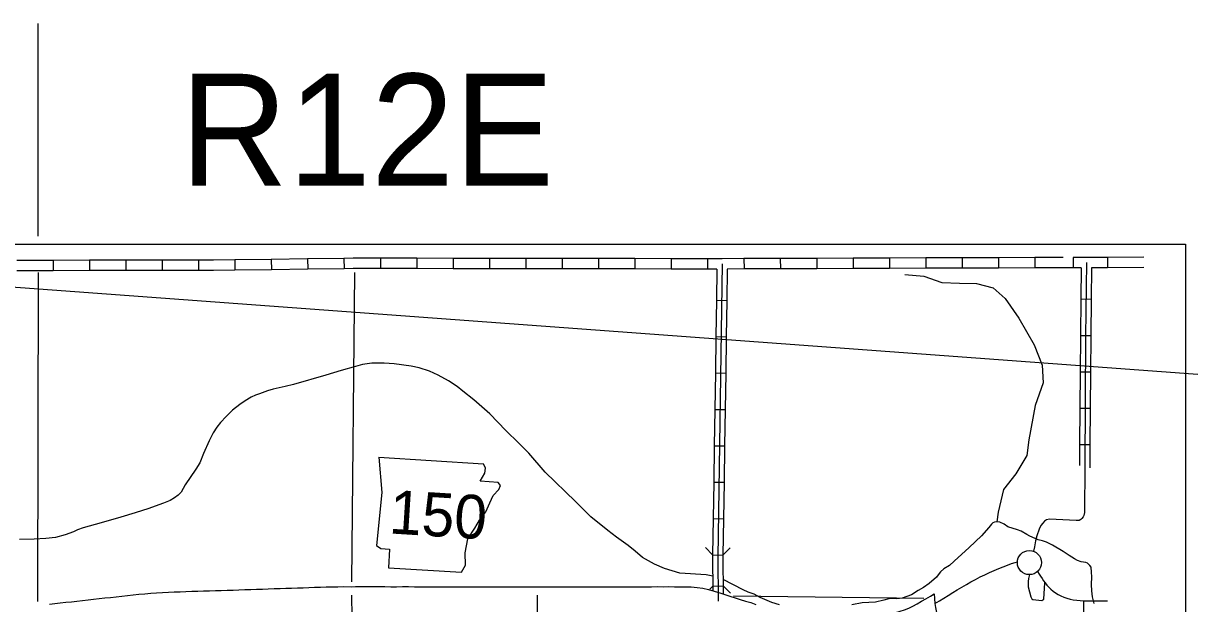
# Model space of a CAD drawing. Extents: x 1366406 to 1373462, y 376856 to 381998.
# Drawn here: x 1369439.7 to 1369714.1, y 380283.7 to 380420.1 of the extents above; entities that cross this region are included whole.
import ezdxf

# ---------------------------------------------------------------- set-up
doc = ezdxf.new("R2010")
doc.units = 0
for name, color, linetype in [('10', 7, 'Continuous'), ('21', 7, 'Continuous'), ('24', 7, 'Continuous'), ('32', 7, 'Continuous'), ('35', 7, 'Continuous'), ('38', 7, 'Continuous'), ('4', 7, 'Continuous'), ('45', 7, 'Continuous'), ('5', 7, 'Continuous'), ('Default', 7, 'Continuous'), ('R_Draft', 7, 'Continuous'), ('R_No Plot', 7, 'Continuous')]:
    doc.layers.add(name, color=color, linetype=linetype)

msp = doc.modelspace()

# ---------------------------------------------------------------- linework, layer by layer
at = {"layer": '10'}
for points in [[(1369654.13, 380283.76), (1369655.17, 380284.37), (1369656.22, 380285.01), (1369657.28, 380285.65), (1369658.34, 380286.29), (1369659.4, 380286.92), (1369660.46, 380287.56), (1369661.53, 380288.19), (1369662.59, 380288.81), (1369663.66, 380289.41), (1369664.75, 380289.98), (1369665.85, 380290.52), (1369666.95, 380291.02), (1369668.06, 380291.5), (1369669.15, 380291.96), (1369670.22, 380292.38), (1369671.24, 380292.77), (1369672.18, 380293.11), (1369673.04, 380293.4), (1369673.52, 380293.53)], [(1369678.25, 380291.26), (1369678.64, 380290.67), (1369678.96, 380290.16), (1369679.36, 380289.59), (1369679.66, 380289.09), (1369680.03, 380288.58), (1369680.45, 380288.08), (1369680.89, 380287.58), (1369681.38, 380287.1), (1369681.91, 380286.66), (1369682.49, 380286.24), (1369683.11, 380285.87), (1369683.76, 380285.53), (1369684.45, 380285.23), (1369685.17, 380284.97), (1369685.92, 380284.77), (1369686.69, 380284.61), (1369687.49, 380284.49), (1369688.3, 380284.42), (1369689.1, 380284.37), (1369689.97, 380284.38), (1369690.82, 380284.37), (1369691.68, 380284.36), (1369692.56, 380284.36), (1369694.75, 380284.34)], [(1369445.82, 380283.6), (1369447.11, 380283.73), (1369448.39, 380283.88), (1369449.68, 380284.02), (1369450.98, 380284.17), (1369452.28, 380284.31), (1369453.59, 380284.46), (1369454.91, 380284.61), (1369456.23, 380284.75), (1369457.54, 380284.89), (1369458.85, 380285.04), (1369460.18, 380285.19), (1369461.52, 380285.34), (1369462.86, 380285.48), (1369464.19, 380285.61), (1369465.54, 380285.76), (1369466.89, 380285.9), (1369468.26, 380286.03), (1369469.66, 380286.15), (1369471.05, 380286.24), (1369472.44, 380286.32), (1369473.82, 380286.39), (1369475.2, 380286.45), (1369476.58, 380286.51), (1369477.95, 380286.56), (1369479.32, 380286.61), (1369480.7, 380286.66), (1369482.08, 380286.71), (1369483.47, 380286.75), (1369484.86, 380286.8), (1369486.25, 380286.83), (1369487.64, 380286.87), (1369489.03, 380286.91), (1369490.41, 380286.96), (1369491.8, 380287.01), (1369493.18, 380287.06), (1369494.56, 380287.11), (1369495.93, 380287.15), (1369497.3, 380287.2), (1369498.69, 380287.25), (1369500.07, 380287.28), (1369501.43, 380287.31), (1369502.8, 380287.36), (1369504.17, 380287.4), (1369505.52, 380287.45), (1369506.86, 380287.5), (1369508.21, 380287.56), (1369509.58, 380287.61), (1369510.96, 380287.66), (1369512.34, 380287.68), (1369513.71, 380287.69), (1369515.09, 380287.7), (1369516.92, 380287.69), (1369517.81, 380287.7), (1369519.2, 380287.71), (1369520.58, 380287.71), (1369521.96, 380287.71), (1369523.35, 380287.71), (1369524.74, 380287.7), (1369526.13, 380287.69), (1369527.51, 380287.69), (1369528.91, 380287.7), (1369530.31, 380287.7), (1369531.72, 380287.69), (1369533.13, 380287.69), (1369534.55, 380287.69), (1369535.96, 380287.69), (1369537.38, 380287.69), (1369538.79, 380287.68), (1369540.2, 380287.68), (1369541.61, 380287.68), (1369543.01, 380287.68), (1369544.42, 380287.69), (1369545.83, 380287.69), (1369547.23, 380287.69), (1369548.63, 380287.68), (1369550.02, 380287.68), (1369551.41, 380287.69), (1369552.8, 380287.69), (1369554.19, 380287.69), (1369555.6, 380287.68), (1369556.96, 380287.65), (1369558.31, 380287.66), (1369559.66, 380287.67), (1369560.62, 380287.69), (1369562.43, 380287.68), (1369563.79, 380287.67)], [(1369563.79, 380287.67), (1369565.15, 380287.68), (1369566.54, 380287.69), (1369567.93, 380287.69), (1369569.31, 380287.68), (1369570.7, 380287.68), (1369572.1, 380287.68), (1369573.5, 380287.68), (1369574.89, 380287.68), (1369576.29, 380287.68), (1369577.68, 380287.67), (1369579.07, 380287.67), (1369580.47, 380287.68), (1369581.87, 380287.68), (1369583.27, 380287.68), (1369584.66, 380287.69), (1369586.05, 380287.68), (1369587.43, 380287.69), (1369588.81, 380287.7), (1369590.17, 380287.69), (1369591.52, 380287.7), (1369592.86, 380287.69), (1369594.16, 380287.69), (1369595.47, 380287.68), (1369596.82, 380287.64), (1369598.2, 380287.53), (1369599.57, 380287.31), (1369600.89, 380287), (1369602.17, 380286.66), (1369603.75, 380286.19), (1369604.68, 380285.89), (1369605.9, 380285.49), (1369607.12, 380285.1), (1369608.34, 380284.71), (1369609.57, 380284.32), (1369610.8, 380283.94), (1369612.04, 380283.54)], [(1369643.16, 380281.09), (1369643.8, 380281.28), (1369644.9, 380281.6), (1369645.98, 380281.92), (1369647, 380282.27), (1369647.98, 380282.67), (1369648.97, 380283.15), (1369649.98, 380283.69), (1369651, 380284.26), (1369652.03, 380284.86), (1369653.08, 380285.48), (1369653.92, 380285.99), (1369654, 380284.92), (1369654.13, 380283.76), (1369654.27, 380282.84), (1369654.5, 380281.61)]]:
    msp.add_lwpolyline(points, dxfattribs=at)
at = {"layer": '21'}
for p, q in [((1369523.34, 380318.1), (1369524.05, 380309.82)), ((1369548.44, 380315.57), (1369547.93, 380316.55)), ((1369548.23, 380314.34), (1369548.44, 380315.57)), ((1369547.15, 380312.49), (1369548.23, 380314.34)), ((1369551.39, 380312.22), (1369547.15, 380312.49)), ((1369551.9, 380311.5), (1369551.39, 380312.22)), ((1369524.05, 380309.82), (1369522.73, 380297.4)), ((1369549.44, 380307.4), (1369550.24, 380309.14)), ((1369550.24, 380309.14), (1369551.56, 380310.56)), ((1369551.56, 380310.56), (1369551.9, 380311.5)), ((1369548.48, 380305.26), (1369549.44, 380307.4)), ((1369546.99, 380303.3), (1369548.48, 380305.26)), ((1369544.24, 380298.94), (1369545.91, 380301.44)), ((1369545.91, 380301.44), (1369546.99, 380303.3)), ((1369543.63, 380295.68), (1369544.24, 380298.94)), ((1369522.73, 380297.4), (1369523.78, 380296.65)), ((1369523.78, 380296.65), (1369525.83, 380296.52)), ((1369525.83, 380296.52), (1369525.56, 380292.15)), ((1369543.72, 380292.79), (1369543.63, 380295.68)), ((1369542.79, 380291.07), (1369543.72, 380292.79)), ((1369525.56, 380292.15), (1369542.79, 380291.07))]:
    msp.add_line(p, q, dxfattribs=at)
msp.add_lwpolyline([(1369523.34, 380318.1), (1369547.93, 380316.55)], dxfattribs=at)
at = {"layer": '24'}
msp.add_circle((1369676.35, 380293.36), 2.83, dxfattribs=at)
at = {"layer": '32'}
for p, q in [((1369446.7, 380364.38), (1369446.7, 380361.95)), ((1369455.25, 380364.41), (1369455.26, 380361.98)), ((1369463.81, 380364.42), (1369463.81, 380361.99)), ((1369472.36, 380364.43), (1369472.36, 380362)), ((1369480.91, 380364.44), (1369480.92, 380362.01)), ((1369489.45, 380364.51), (1369489.48, 380362.08)), ((1369498, 380364.62), (1369498.04, 380362.19)), ((1369506.56, 380364.74), (1369506.59, 380362.31)), ((1369515.11, 380364.86), (1369515.14, 380362.43)), ((1369523.68, 380364.88), (1369523.68, 380362.45)), ((1369532.23, 380364.87), (1369532.23, 380362.44)), ((1369540.79, 380364.86), (1369540.79, 380362.43)), ((1369549.34, 380364.85), (1369549.34, 380362.42)), ((1369557.9, 380364.83), (1369557.89, 380362.4)), ((1369566.45, 380364.82), (1369566.45, 380362.39)), ((1369575, 380364.81), (1369575, 380362.38)), ((1369583.56, 380364.8), (1369583.55, 380362.37)), ((1369592.11, 380364.79), (1369592.11, 380362.36)), ((1369600.66, 380364.78), (1369600.66, 380362.35)), ((1369609.21, 380364.8), (1369609.22, 380362.37)), ((1369617.76, 380364.83), (1369617.77, 380362.4)), ((1369626.32, 380364.86), (1369626.33, 380362.43)), ((1369634.87, 380364.89), (1369634.88, 380362.46)), ((1369643.42, 380364.92), (1369643.43, 380362.49)), ((1369651.98, 380364.95), (1369651.99, 380362.52)), ((1369660.53, 380364.98), (1369660.54, 380362.55)), ((1369669.09, 380365.01), (1369669.09, 380362.58)), ((1369677.64, 380365.04), (1369677.65, 380362.61)), ((1369686.69, 380365.07), (1369686.69, 380362.64)), ((1369694.75, 380365.09), (1369694.75, 380362.66)), ((1369602.75, 380355.03), (1369605.18, 380354.99)), ((1369688.44, 380355.33), (1369690.87, 380355.3)), ((1369602.62, 380346.48), (1369605.05, 380346.44)), ((1369688.35, 380346.77), (1369690.78, 380346.75)), ((1369602.49, 380337.92), (1369604.92, 380337.89)), ((1369688.29, 380338.22), (1369690.72, 380338.2)), ((1369602.36, 380329.37), (1369604.79, 380329.33)), ((1369688.24, 380329.66), (1369690.67, 380329.65)), ((1369602.23, 380320.82), (1369604.66, 380320.78)), ((1369688.18, 380321.11), (1369690.61, 380321.09)), ((1369602.1, 380312.27), (1369604.52, 380312.23)), ((1369601.96, 380303.71), (1369604.39, 380303.68)), ((1369601.83, 380295.16), (1369604.26, 380295.12)), ((1369601.9, 380287.85), (1369604.33, 380287.88))]:
    msp.add_line(p, q, dxfattribs=at)
for points in [[(1369446.7, 380364.38), (1369443.98, 380364.37), (1369438.15, 380364.39)], [(1369455.25, 380364.41), (1369446.7, 380364.38)], [(1369463.81, 380364.42), (1369456.95, 380364.42), (1369455.25, 380364.41)], [(1369472.36, 380364.43), (1369463.81, 380364.42)], [(1369480.91, 380364.44), (1369473.56, 380364.43), (1369472.36, 380364.43)], [(1369489.45, 380364.51), (1369484.42, 380364.44), (1369480.91, 380364.44)], [(1369498, 380364.62), (1369489.45, 380364.51)], [(1369506.56, 380364.74), (1369498, 380364.62)], [(1369515.11, 380364.86), (1369506.56, 380364.74)], [(1369523.68, 380364.88), (1369517.24, 380364.89), (1369515.11, 380364.86)], [(1369532.23, 380364.87), (1369523.68, 380364.88)], [(1369540.79, 380364.86), (1369532.23, 380364.87)], [(1369549.34, 380364.85), (1369540.79, 380364.86)], [(1369557.9, 380364.83), (1369549.34, 380364.85)], [(1369566.45, 380364.82), (1369557.9, 380364.83)], [(1369575, 380364.81), (1369566.45, 380364.82)], [(1369583.56, 380364.8), (1369575, 380364.81)], [(1369592.11, 380364.79), (1369583.56, 380364.8)], [(1369600.66, 380364.78), (1369592.11, 380364.79)], [(1369609.21, 380364.8), (1369604.1, 380364.78), (1369600.66, 380364.78)], [(1369617.76, 380364.83), (1369609.21, 380364.8)], [(1369626.32, 380364.86), (1369617.76, 380364.83)], [(1369634.87, 380364.89), (1369626.32, 380364.86)], [(1369643.42, 380364.92), (1369634.87, 380364.89)], [(1369651.98, 380364.95), (1369643.42, 380364.92)], [(1369660.53, 380364.98), (1369651.98, 380364.95)], [(1369669.09, 380365.01), (1369660.53, 380364.98)], [(1369677.64, 380365.04), (1369669.09, 380365.01)], [(1369684.26, 380365.06), (1369677.64, 380365.04)], [(1369694.75, 380365.09), (1369689.74, 380365.08), (1369686.69, 380365.07)], [(1369703.3, 380365.11), (1369694.75, 380365.09)], [(1369446.7, 380361.95), (1369443.98, 380361.94), (1369438.14, 380361.96)], [(1369455.26, 380361.98), (1369446.7, 380361.95)], [(1369463.81, 380361.99), (1369456.95, 380361.99), (1369455.26, 380361.98)], [(1369472.36, 380362), (1369463.81, 380361.99)], [(1369480.92, 380362.01), (1369473.57, 380362), (1369472.36, 380362)], [(1369489.48, 380362.08), (1369484.44, 380362.01), (1369480.92, 380362.01)], [(1369498.04, 380362.19), (1369489.48, 380362.08)], [(1369506.59, 380362.31), (1369498.04, 380362.19)], [(1369515.14, 380362.43), (1369506.59, 380362.31)], [(1369523.68, 380362.45), (1369517.25, 380362.45), (1369515.14, 380362.43)], [(1369532.23, 380362.44), (1369523.68, 380362.45)], [(1369540.79, 380362.43), (1369532.23, 380362.44)], [(1369549.34, 380362.42), (1369540.79, 380362.43)], [(1369557.89, 380362.4), (1369549.34, 380362.42)], [(1369566.45, 380362.39), (1369557.89, 380362.4)], [(1369575, 380362.38), (1369566.45, 380362.39)], [(1369583.55, 380362.37), (1369575, 380362.38)], [(1369592.11, 380362.36), (1369583.55, 380362.37)], [(1369600.66, 380362.35), (1369592.11, 380362.36)], [(1369602.86, 380362.35), (1369600.66, 380362.35)], [(1369602.86, 380362.35), (1369602.75, 380355.03)], [(1369604.1, 380363.56), (1369603.04, 380294.62), (1369603.15, 380284.26)], [(1369605.29, 380362.35), (1369605.18, 380354.99)], [(1369609.22, 380362.37), (1369605.29, 380362.35)], [(1369617.77, 380362.4), (1369609.22, 380362.37)], [(1369626.33, 380362.43), (1369617.77, 380362.4)], [(1369634.88, 380362.46), (1369626.33, 380362.43)], [(1369643.43, 380362.49), (1369634.88, 380362.46)], [(1369651.99, 380362.52), (1369643.43, 380362.49)], [(1369660.54, 380362.55), (1369651.99, 380362.52)], [(1369669.09, 380362.58), (1369660.54, 380362.55)], [(1369677.65, 380362.61), (1369669.09, 380362.58)], [(1369686.2, 380362.64), (1369685.46, 380362.64), (1369677.65, 380362.61)], [(1369688.52, 380362.65), (1369686.2, 380362.64)], [(1369688.52, 380362.65), (1369688.44, 380355.33)], [(1369689.75, 380363.87), (1369689.56, 380346.49), (1369689.37, 380315.95)], [(1369690.95, 380362.66), (1369690.87, 380355.3)], [(1369694.75, 380362.66), (1369690.95, 380362.66)], [(1369703.31, 380362.68), (1369694.75, 380362.66)], [(1369602.75, 380355.03), (1369602.62, 380346.48)], [(1369605.18, 380354.99), (1369605.05, 380346.44)], [(1369688.44, 380355.33), (1369688.35, 380346.77)], [(1369690.87, 380355.3), (1369690.78, 380346.75)], [(1369602.62, 380346.48), (1369602.49, 380337.92)], [(1369605.05, 380346.44), (1369604.92, 380337.89)], [(1369688.35, 380346.77), (1369688.35, 380346.5), (1369688.29, 380338.22)], [(1369690.78, 380346.75), (1369690.78, 380346.48), (1369690.72, 380338.2)], [(1369602.49, 380337.92), (1369602.36, 380329.37)], [(1369604.92, 380337.89), (1369604.79, 380329.33)], [(1369688.29, 380338.22), (1369688.24, 380329.66)], [(1369690.72, 380338.2), (1369690.67, 380329.65)], [(1369602.36, 380329.37), (1369602.23, 380320.82)], [(1369604.79, 380329.33), (1369604.66, 380320.78)], [(1369688.24, 380329.66), (1369688.18, 380321.11)], [(1369690.67, 380329.65), (1369690.61, 380321.09)], [(1369602.23, 380320.82), (1369602.1, 380312.27)], [(1369604.66, 380320.78), (1369604.52, 380312.23)], [(1369688.18, 380321.11), (1369688.15, 380316.2)], [(1369690.61, 380321.09), (1369690.58, 380315.65)], [(1369689.37, 380315.95), (1369689.3, 380305.1), (1369689.19, 380304.4), (1369689.02, 380304.09), (1369688.71, 380303.74), (1369688.45, 380303.45), (1369688.05, 380303.28), (1369687.35, 380303.26), (1369681.11, 380303.56), (1369680.4, 380303.37), (1369679.88, 380303.07), (1369679.48, 380302.6), (1369679.05, 380302.06), (1369678.67, 380301.23), (1369678.14, 380299.66), (1369677.76, 380298.48), (1369677.54, 380297.06), (1369677.3, 380296.04)], [(1369602.1, 380312.27), (1369601.96, 380303.71)], [(1369604.52, 380312.23), (1369604.39, 380303.68)], [(1369601.96, 380303.71), (1369601.83, 380295.16)], [(1369604.39, 380303.68), (1369604.26, 380295.12)], [(1369601.83, 380295.16), (1369601.82, 380294.62), (1369601.91, 380286.73)], [(1369604.26, 380295.12), (1369604.26, 380294.61), (1369604.35, 380286.01)], [(1369676.4, 380290.53), (1369676.15, 380289.62), (1369676.06, 380288.95), (1369676.09, 380287.68), (1369676.7, 380285.34), (1369676.9, 380284.86), (1369677.15, 380284.65), (1369679.28, 380284.46), (1369679.73, 380284.73), (1369680, 380288.59)]]:
    msp.add_lwpolyline(points, dxfattribs=at)
at = {"layer": '35'}
for points in [[(1369647.06, 380361.1), (1369651.51, 380360.67), (1369655.73, 380359.17), (1369659.89, 380359.06), (1369663.9, 380358.97), (1369667.85, 380357.95), (1369670.62, 380355.46), (1369673.88, 380350.77), (1369677.5, 380344.53), (1369679.36, 380339.78), (1369679.56, 380335.6), (1369677.69, 380330.31), (1369676.26, 380322.22), (1369675.72, 380318.55), (1369673.13, 380314.23), (1369670.28, 380310.55), (1369669.02, 380305.23), (1369668.67, 380302.94)], [(1369530.9, 380339.54), (1369526.89, 380340.05), (1369524.59, 380340.22), (1369521.64, 380340.22), (1369519.47, 380339.94), (1369517.81, 380339.46), (1369514.49, 380338.53), (1369510.81, 380337.43), (1369503.21, 380335.24), (1369501.26, 380334.71), (1369498.43, 380334.11), (1369497.15, 380333.76), (1369495.21, 380333.06), (1369494.29, 380332.69), (1369493.29, 380332.27), (1369491.85, 380331.41), (1369490.59, 380330.54), (1369488.92, 380329.21), (1369487.39, 380327.68), (1369486.07, 380326.25), (1369485.2, 380325.15), (1369484.38, 380323.87), (1369483.37, 380321.96), (1369482.08, 380319.02), (1369481.17, 380316.82), (1369480.28, 380315.33), (1369477.76, 380311.6), (1369476.79, 380309.91), (1369476.15, 380309.22), (1369475.28, 380308.55), (1369474.24, 380307.96), (1369472.67, 380307.36), (1369471.57, 380306.95), (1369469.23, 380306.11), (1369465.98, 380305.03), (1369462.61, 380304.02), (1369458, 380302.74), (1369453.74, 380301.54), (1369452.45, 380301.05), (1369451.48, 380300.61), (1369449.53, 380299.89), (1369447.23, 380299.28), (1369444.95, 380299.02), (1369442.2, 380298.85), (1369438.77, 380298.82)], [(1369601.87, 380290.18), (1369600.3, 380290.5), (1369594.09, 380290.87), (1369590.55, 380291.94), (1369588.18, 380292.96), (1369585.38, 380294.54), (1369583.63, 380296.02), (1369582, 380297.41), (1369579.25, 380299.34), (1369577.2, 380300.89), (1369573.2, 380304.14), (1369569.55, 380307.72), (1369562.43, 380314.63), (1369558.59, 380319.05), (1369556.22, 380321.42), (1369553.2, 380324.44), (1369549.45, 380328.32), (1369545.65, 380331.62), (1369543.11, 380333.61), (1369541.77, 380334.74), (1369539.67, 380336.07), (1369537.27, 380337.42), (1369535.21, 380338.37), (1369532.77, 380339.12), (1369530.9, 380339.54)], [(1369691.6, 380283.77), (1369691.18, 380285.28), (1369691.07, 380286.72), (1369691, 380288.23), (1369691.01, 380290.02), (1369691, 380291.09), (1369690.91, 380292.25), (1369690.55, 380292.68), (1369690.04, 380293.2), (1369689.61, 380293.41), (1369688.53, 380293.56), (1369687.67, 380293.82), (1369686.96, 380294.26), (1369685.71, 380294.99), (1369684.33, 380295.95), (1369681.76, 380297.43), (1369680.4, 380298.13), (1369679.4, 380298.5), (1369678.38, 380298.71), (1369676.45, 380299.57), (1369675.78, 380299.99), (1369674.41, 380300.78), (1369673.52, 380301.02), (1369671.28, 380301.76), (1369670.45, 380302.38), (1369669.4, 380302.83), (1369668.67, 380302.94), (1369668.14, 380302.86), (1369667.73, 380302.69), (1369667.41, 380302.39), (1369666.83, 380301.59), (1369665.1, 380299.66), (1369662.19, 380296.89), (1369658.62, 380293.67), (1369657.57, 380292.65), (1369656.24, 380291.9), (1369655.47, 380291.22), (1369654.9, 380290.49), (1369654.52, 380289.95), (1369652.77, 380288.46), (1369651.41, 380287.5), (1369650.2, 380286.77), (1369648.64, 380285.8), (1369646.4, 380284.96), (1369645.15, 380284.82), (1369644.13, 380284.88), (1369643.31, 380284.84), (1369642.12, 380284.56), (1369640.16, 380284.06), (1369637.05, 380283.87), (1369634.57, 380283.41)], [(1369617.57, 380283.42), (1369615.8, 380284.01), (1369613.01, 380285.19), (1369611.58, 380285.97), (1369610.18, 380286.43), (1369608.99, 380286.93), (1369604.31, 380289.36)]]:
    msp.add_lwpolyline(points, dxfattribs=at)
at = {"layer": '38'}
for points in [[(1369601.83, 380295.15), (1369600.13, 380296.88)], [(1369605.99, 380296.84), (1369604.26, 380295.13)], [(1369601.21, 380287.15), (1369601.9, 380287.85)], [(1369604.33, 380287.88), (1369606.06, 380286.18)]]:
    msp.add_lwpolyline(points, dxfattribs=at)
at = {"layer": '4'}
msp.add_lwpolyline([(1369443.19, 380361.52), (1369443.05, 380284.23)], dxfattribs=at)
at = {"layer": '45'}
for points in [[(1369516.79, 380262.6), (1369516.8, 380265.26), (1369517.04, 380274.3), (1369517.02, 380280.55), (1369516.93, 380285.67)], [(1369560.47, 380264.3), (1369560.63, 380285.67)], [(1369689.1, 380284.37), (1369689.04, 380278.84), (1369688.98, 380260.4)]]:
    msp.add_lwpolyline(points, dxfattribs=at)
at = {"layer": '5'}
for points in [[(1369517.63, 380361.55), (1369516.91, 380288.84)], [(1369606.75, 380285.58), (1369651.51, 380284.98)]]:
    msp.add_lwpolyline(points, dxfattribs=at)
at = {"layer": 'Default'}
msp.add_line((1369443.19, 380370.1), (1369443.19, 380420.1), dxfattribs=at)
at = {"layer": 'R_Draft'}
msp.add_line((1369356.44, 380364.11), (1369817.75, 380330.18), dxfattribs=at)
at = {"layer": 'R_No Plot'}
for p, q in [((1368990.63, 380368.17), (1369713.09, 380368.17)), ((1369713.09, 380368.17), (1369713.09, 379480.59))]:
    msp.add_line(p, q, dxfattribs=at)

# ---------------------------------------------------------------- texts
at = {"layer": '21'}
msp.add_text('150', height=10.264, rotation=356.4139, dxfattribs=at).set_placement((1369525.55, 380300.23))
at = {"layer": 'Default'}
msp.add_text('R12E', height=26.3, dxfattribs=at).set_placement((1369476.53, 380381.95))

doc.saveas('drawing.dxf')
